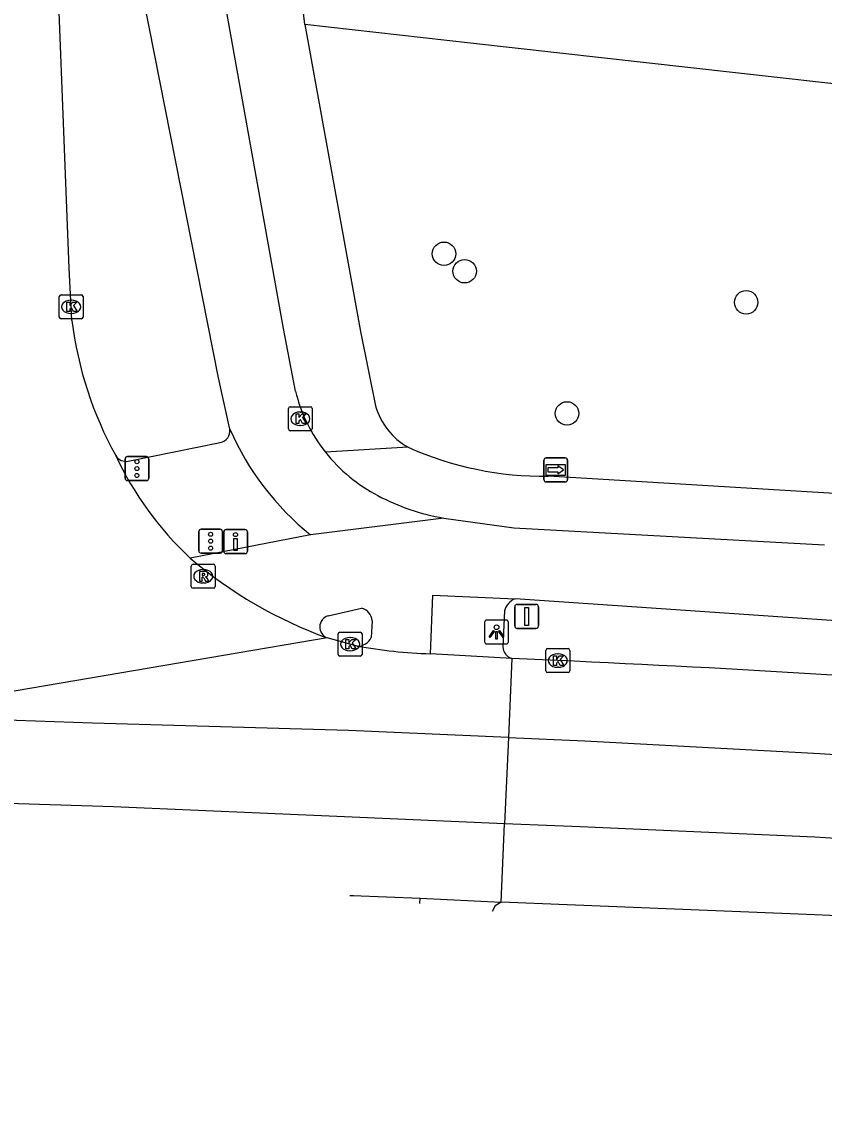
# Model space of a CAD drawing. Extents: x 161928 to 163055, y 386475 to 387428.
# Drawn here: x 161981.25 to 162014.79, y 386508.68 to 386553.82 of the extents above; entities that cross this region are included whole.
import ezdxf

# ---------------------------------------------------------------- set-up
doc = ezdxf.new("R2010")
doc.units = 0
for name, color, linetype in [('IMGEO_Boom', 7, 'Continuous'), ('IMGEO_Drukknoppaal', 7, 'Continuous'), ('IMGEO_Fietspad_gesloten', 7, 'Continuous'), ('IMGEO_Kolk', 7, 'Continuous'), ('IMGEO_Lichtpunt', 7, 'Continuous'), ('IMGEO_Loofbos', 7, 'Continuous'), ('IMGEO_Rijbaan_regionaal_gesloten', 7, 'Continuous'), ('IMGEO_Rioolput', 7, 'Continuous'), ('IMGEO_Verkeersbordpaal', 7, 'Continuous'), ('IMGEO_Verkeersregelinstallatiepaal', 7, 'Continuous'), ('IMGEO_Voetpad_open', 7, 'Continuous'), ('IMGEO_Wegwijzer', 7, 'Continuous')]:
    doc.layers.add(name, color=color, linetype=linetype)

msp = doc.modelspace()

# ---------------------------------------------------------------- linework, layer by layer
at = {"layer": 'IMGEO_Boom'}
for centre in [(161998.896, 386544.123), (161999.759, 386543.393), (162011.525, 386542.095), (162004.036, 386537.456)]:
    msp.add_circle(centre, 0.489, dxfattribs=at)
at = {"layer": 'IMGEO_Drukknoppaal'}
for p, q in [((161989.69, 386531.703), (161989.69, 386532.503)), ((161989.69, 386532.503), (161989.69, 386531.703)), ((161989.79, 386532.603), (161990.58, 386532.603)), ((161990.58, 386532.603), (161989.79, 386532.603)), ((161990.68, 386532.503), (161990.68, 386531.703)), ((161990.68, 386531.703), (161990.68, 386532.503)), ((161990.58, 386531.603), (161989.79, 386531.603)), ((161989.79, 386531.603), (161990.58, 386531.603))]:
    msp.add_line(p, q, dxfattribs=at)
msp.add_lwpolyline([(161990.26, 386532.228), (161990.26, 386531.728), (161990.11, 386531.728), (161990.11, 386532.228), (161990.26, 386532.228)], dxfattribs=at)
msp.add_circle((161990.185, 386532.393), 0.085, dxfattribs=at)
for centre, start, end in [((161989.79, 386532.503), 90, 180), ((161989.79, 386532.503), 90, 180), ((161990.58, 386532.503), 0, 90), ((161990.58, 386532.503), 360, 90), ((161989.79, 386531.703), 180, 270), ((161989.79, 386531.703), 180, 270), ((161990.58, 386531.703), 270, 0), ((161990.58, 386531.703), 270, 0)]:
    msp.add_arc(centre, 0.1, start, end, dxfattribs=at)
at = {"layer": 'IMGEO_Fietspad_gesloten'}
for points in [[(161992.685, 386538.39), (161992.193, 386540.996), (161988.872, 386559.492), (161988.666, 386562.04), (161987.732, 386590.364), (161987.261, 386602.235), (161987.023, 386607.161)], [(161989.951, 386536.793), (161989.468, 386538.945), (161986.136, 386555.866), (161985.55, 386559.992), (161985.291, 386565.038), (161985.195, 386566.729)], [(161998.888, 386533.087), (161993.324, 386532.378)], [(161998.888, 386533.087), (162001.815, 386532.673), (162014.793, 386531.962)], [(161993.324, 386532.378), (161988.29, 386531.416)], [(161998.335, 386527.415), (161998.427, 386529.859), (162001.869, 386529.716)], [(162026.676, 386528.008), (162001.869, 386529.716)], [(161994.05, 386529.001), (161995.447, 386529.328)], [(161995.889, 386528.788), (161995.85, 386528.099)], [(161997.892, 386516.99), (161997.901, 386517.203)]]:
    msp.add_lwpolyline(points, dxfattribs=at)
for centre, radius, start, end in [((161999.277, 386540.05), 6.798, 194.1359, 218.3102), ((162000.649, 386541.47), 11.675, 203.6144, 231.1442), ((161999.261, 386540.029), 6.772, 218.2541, 242.5213), ((162000.362, 386541.951), 8.986, 241.9469, 260.5597), ((161995.317, 386528.771), 0.572, 1.7254, 76.8765), ((161994.189, 386528.535), 0.486, 106.5941, 249.426), ((161995.303, 386528.328), 0.593, 266.7189, 337.2741), ((161994.959, 386516.902), 0.43, 68.0387, 73.3523)]:
    msp.add_arc(centre, radius, start, end, dxfattribs=at)
at = {"layer": 'IMGEO_Kolk'}
for p, q in [((161982.818, 386541.481), (161982.818, 386542.333)), ((161982.893, 386542.407), (161983.745, 386542.407)), ((161983.306, 386542.187), (161983.331, 386542.187)), ((161983.819, 386542.333), (161983.819, 386541.481)), ((161983.745, 386541.407), (161982.893, 386541.407)), ((161983.329, 386541.627), (161983.304, 386541.627)), ((161992.468, 386537.733), (161993.32, 386537.733)), ((161992.393, 386536.807), (161992.393, 386537.659)), ((161992.881, 386537.513), (161992.906, 386537.513)), ((161993.394, 386537.659), (161993.394, 386536.807)), ((161992.904, 386536.953), (161992.879, 386536.953)), ((161993.32, 386536.733), (161992.468, 386536.733)), ((161994.471, 386527.392), (161994.471, 386528.244)), ((161994.546, 386528.318), (161995.398, 386528.318)), ((161995.472, 386528.244), (161995.472, 386527.392)), ((161994.959, 386528.098), (161994.984, 386528.098)), ((161995.398, 386527.318), (161994.546, 386527.318)), ((161994.982, 386527.538), (161994.957, 386527.538)), ((162003.153, 386526.707), (162003.153, 386527.559)), ((162003.228, 386527.633), (162004.08, 386527.633)), ((162003.641, 386527.413), (162003.666, 386527.413)), ((162004.154, 386527.559), (162004.154, 386526.707)), ((162003.664, 386526.853), (162003.639, 386526.853)), ((162004.08, 386526.633), (162003.228, 386526.633))]:
    msp.add_line(p, q, dxfattribs=at)
for points in [[(161982.818, 386541.481), (161982.818, 386542.333)], [(161982.893, 386542.407), (161983.745, 386542.407)], [(161983.819, 386542.333), (161983.819, 386541.481)], [(161983.139, 386542.107), (161983.262, 386542.107), (161983.262, 386541.956), (161983.392, 386542.107), (161983.556, 386542.107), (161983.41, 386541.956), (161983.563, 386541.707), (161983.411, 386541.707), (161983.326, 386541.871), (161983.262, 386541.804), (161983.262, 386541.707), (161983.139, 386541.707), (161983.139, 386542.107)], [(161983.745, 386541.407), (161982.893, 386541.407)], [(161992.468, 386537.733), (161993.32, 386537.733)], [(161992.393, 386536.807), (161992.393, 386537.659)], [(161992.714, 386537.433), (161992.837, 386537.433), (161992.837, 386537.282), (161992.967, 386537.433), (161993.131, 386537.433), (161992.985, 386537.282), (161993.138, 386537.033), (161992.986, 386537.033), (161992.901, 386537.197), (161992.837, 386537.13), (161992.837, 386537.033), (161992.714, 386537.033), (161992.714, 386537.433)], [(161993.394, 386537.659), (161993.394, 386536.807)], [(161993.32, 386536.733), (161992.468, 386536.733)], [(161994.471, 386527.392), (161994.471, 386528.244)], [(161994.546, 386528.318), (161995.398, 386528.318)], [(161995.472, 386528.244), (161995.472, 386527.392)], [(161994.792, 386528.018), (161994.915, 386528.018), (161994.915, 386527.867), (161995.045, 386528.018), (161995.209, 386528.018), (161995.063, 386527.867), (161995.216, 386527.618), (161995.064, 386527.618), (161994.979, 386527.782), (161994.915, 386527.715), (161994.915, 386527.618), (161994.792, 386527.618), (161994.792, 386528.018)], [(161995.398, 386527.318), (161994.546, 386527.318)], [(162003.153, 386526.707), (162003.153, 386527.559)], [(162003.228, 386527.633), (162004.08, 386527.633)], [(162003.474, 386527.333), (162003.597, 386527.333), (162003.597, 386527.182), (162003.727, 386527.333), (162003.891, 386527.333), (162003.745, 386527.182), (162003.898, 386526.933), (162003.746, 386526.933), (162003.661, 386527.097), (162003.597, 386527.03), (162003.597, 386526.933), (162003.474, 386526.933), (162003.474, 386527.333)], [(162004.154, 386527.559), (162004.154, 386526.707)], [(162004.08, 386526.633), (162003.228, 386526.633)]]:
    msp.add_lwpolyline(points, dxfattribs=at)
for centre, start, end in [((161982.895, 386542.331), 91.552, 178.448), ((161982.895, 386542.331), 91.552, 178.448), ((161983.743, 386542.331), 1.552, 88.448), ((161983.743, 386542.331), 1.552, 88.448), ((161982.895, 386541.483), 181.552, 268.448), ((161982.895, 386541.483), 181.552, 268.448), ((161983.743, 386541.483), 271.552, 358.448), ((161983.743, 386541.483), 271.552, 358.448), ((161992.47, 386537.657), 91.552, 178.448), ((161992.47, 386537.657), 91.552, 178.448), ((161993.318, 386537.657), 1.552, 88.448), ((161993.318, 386537.657), 1.552, 88.448), ((161992.47, 386536.809), 181.552, 268.448), ((161992.47, 386536.809), 181.552, 268.448), ((161993.318, 386536.809), 271.552, 358.448), ((161993.318, 386536.809), 271.552, 358.448), ((161994.548, 386528.242), 91.552, 178.448), ((161994.548, 386528.242), 91.552, 178.448), ((161995.396, 386528.242), 1.552, 88.448), ((161995.396, 386528.242), 1.552, 88.448), ((161994.548, 386527.394), 181.552, 268.448), ((161994.548, 386527.394), 181.552, 268.448), ((161995.396, 386527.394), 271.552, 358.448), ((161995.396, 386527.394), 271.552, 358.448), ((162003.23, 386527.557), 91.552, 178.448), ((162003.23, 386527.557), 91.552, 178.448), ((162004.078, 386527.557), 1.552, 88.448), ((162004.078, 386527.557), 1.552, 88.448), ((162003.23, 386526.709), 181.552, 268.448), ((162003.23, 386526.709), 181.552, 268.448), ((162004.078, 386526.709), 271.552, 358.448), ((162004.078, 386526.709), 271.552, 358.448)]:
    msp.add_arc(centre, 0.0765, start, end, dxfattribs=at)
for centre, major_axis, ratio, start_param, end_param in [((161983.305, 386541.907), (-0.387, 0.002), 0.722429, 4.712389, 7.853982), ((161983.33, 386541.907), (-0.39, 0.002), 0.717154, 1.570796, 4.712389), ((161992.88, 386537.233), (-0.387, 0.002), 0.722429, 4.712389, 7.853982), ((161992.905, 386537.233), (-0.39, 0.002), 0.717154, 1.570796, 4.712389), ((161994.958, 386527.818), (-0.387, 0.002), 0.722429, 4.712389, 7.853982), ((161994.983, 386527.818), (-0.39, 0.002), 0.717154, 1.570796, 4.712389), ((162003.64, 386527.133), (-0.387, 0.002), 0.722429, 4.712389, 7.853982), ((162003.665, 386527.133), (-0.39, 0.002), 0.717154, 1.570796, 4.712389)]:
    msp.add_ellipse(centre, major_axis=major_axis, ratio=ratio, start_param=start_param, end_param=end_param, dxfattribs=at)
at = {"layer": 'IMGEO_Lichtpunt'}
for p, q in [((162000.593, 386528.728), (162000.593, 386527.921)), ((162000.593, 386528.728), (162000.593, 386527.921)), ((162001.495, 386528.823), (162000.687, 386528.823)), ((162001.495, 386528.823), (162000.687, 386528.823)), ((162001.589, 386527.921), (162001.589, 386528.728)), ((162001.589, 386527.921), (162001.589, 386528.728)), ((162000.687, 386527.827), (162001.495, 386527.827)), ((162000.687, 386527.827), (162001.495, 386527.827))]:
    msp.add_line(p, q, dxfattribs=at)
for points in [[(162000.967, 386528.392), (162001.006, 386528.364), (162000.818, 386528.102), (162000.78, 386528.129), (162000.967, 386528.392)], [(162001.069, 386528.344), (162001.116, 386528.344), (162001.116, 386528.022), (162001.069, 386528.022), (162001.069, 386528.344)], [(162001.179, 386528.364), (162001.217, 386528.391), (162001.404, 386528.129), (162001.365, 386528.101), (162001.179, 386528.364)]]:
    msp.add_lwpolyline(points, dxfattribs=at)
msp.add_circle((162001.092, 386528.526), 0.0994, dxfattribs=at)
for centre, start, end in [((162000.687, 386528.728), 90, 180), ((162000.687, 386528.728), 90, 180), ((162001.495, 386528.728), 0, 90), ((162001.495, 386528.728), 0, 90), ((162000.687, 386527.921), 180, 270), ((162000.687, 386527.921), 180, 270), ((162001.495, 386527.921), 270, 0), ((162001.495, 386527.921), 270, 360)]:
    msp.add_arc(centre, 0.0946, start, end, dxfattribs=at)
at = {"layer": 'IMGEO_Loofbos'}
msp.add_lwpolyline([(162027.625, 386549.83), (162000, 386552.925), (161993.087, 386553.7)], dxfattribs=at)
at = {"layer": 'IMGEO_Rijbaan_regionaal_gesloten'}
for points in [[(161983.349, 386541.334), (161983.236, 386543.52), (161982.576, 386560.302)], [(161994.018, 386528.08), (161979.123, 386525.549)], [(161995.269, 386527.736), (161994.018, 386528.08)], [(162001.736, 386527.214), (161998.335, 386527.415)], [(162001.736, 386527.214), (162001.589, 386523.919)], [(162003.654, 386527.133), (162001.736, 386527.214)], [(162001.589, 386523.919), (161994.908, 386524.214), (161984.21, 386524.525), (161977.842, 386524.739)], [(162001.589, 386523.919), (162001.427, 386520.316)], [(162001.589, 386523.919), (162004.776, 386523.778), (162014.602, 386523.252), (162022.494, 386522.741), (162038.754, 386521.132), (162083.623, 386516.285), (162119.238, 386512.367), (162151.596, 386508.791), (162152.463, 386508.68)], [(162001.427, 386520.316), (161994.745, 386520.601), (161985.09, 386521.018), (161972.284, 386521.423), (161968.395, 386521.551)], [(162001.281, 386517.045), (162001.427, 386520.316)], [(162093.342, 386511.895), (162071.067, 386514.311), (162062.872, 386515.2), (162050.655, 386516.555), (162038.455, 386517.833), (162026.326, 386518.989), (162014.387, 386519.76), (162004.59, 386520.182), (162001.427, 386520.316)], [(161994.958, 386517.319), (161995.082, 386517.314)], [(161995.082, 386517.314), (161997.901, 386517.203)], [(161997.901, 386517.203), (162001.281, 386517.045)], [(162014.398, 386516.51), (162001.281, 386517.045)]]:
    msp.add_lwpolyline(points, dxfattribs=at)
for centre, radius, start, end in [((161998.889, 386543.26), 15.659, 187.0664, 208.8992), ((161997.678, 386541.512), 13.786, 204.9654, 227.0798), ((162000.368, 386545.569), 18.606, 229.5224, 250.0443), ((161999.14, 386549.909), 22.508, 260.0964, 267.9498), ((161975.153, 385878.929), 648.83, 85.494195, 87.48236), ((162000.337, 386217.409), 299.431, 83.46875, 87.30849)]:
    msp.add_arc(centre, radius, start, end, dxfattribs=at)
at = {"layer": 'IMGEO_Rioolput'}
for p, q in [((161988.336, 386530.228), (161988.336, 386531.08)), ((161988.411, 386531.154), (161989.263, 386531.154)), ((161988.824, 386530.934), (161988.849, 386530.934)), ((161989.337, 386531.08), (161989.337, 386530.228)), ((161989.263, 386530.154), (161988.411, 386530.154)), ((161988.847, 386530.374), (161988.822, 386530.374))]:
    msp.add_line(p, q, dxfattribs=at)
for points in [[(161988.336, 386530.228), (161988.336, 386531.08)], [(161988.411, 386531.154), (161989.263, 386531.154)], [(161989.337, 386531.08), (161989.337, 386530.228)], [(161988.925, 386530.852), (161988.673, 386530.854), (161988.673, 386530.454)], [(161988.673, 386530.454), (161988.797, 386530.454), (161988.797, 386530.616), (161988.808, 386530.616)], [(161988.851, 386530.773), (161988.797, 386530.773), (161988.797, 386530.692)], [(161988.797, 386530.692), (161988.849, 386530.692)], [(161988.855, 386530.587), (161988.926, 386530.454), (161989.066, 386530.454), (161989.001, 386530.58)], [(161989.263, 386530.154), (161988.411, 386530.154)]]:
    msp.add_lwpolyline(points, dxfattribs=at)
for centre, radius, start, end in [((161988.413, 386531.078), 0.0765, 91.552, 178.448), ((161988.413, 386531.078), 0.0765, 91.552, 178.448), ((161989.261, 386531.078), 0.0765, 1.552, 88.448), ((161989.261, 386531.078), 0.0765, 1.552, 88.448), ((161988.807, 386530.563), 0.0533, 26.0293, 88.6989), ((161988.833, 386530.881), 0.19, 274.7715, 282.9687), ((161988.857, 386530.677), 0.0964, 77.0061, 93.1865), ((161988.871, 386530.734), 0.0378, 276.6634, 79.6772), ((161988.924, 386530.742), 0.109, 350.3612, 89.416), ((161988.922, 386530.742), 0.112, 277.5842, 350.9817), ((161988.906, 386530.527), 0.108, 29.5134, 73.7905), ((161988.413, 386530.23), 0.0765, 181.552, 268.448), ((161988.413, 386530.23), 0.0765, 181.552, 268.448), ((161989.261, 386530.23), 0.0765, 271.552, 358.448), ((161989.261, 386530.23), 0.0765, 271.552, 358.448)]:
    msp.add_arc(centre, radius, start, end, dxfattribs=at)
for centre, major_axis, ratio, start_param, end_param in [((161988.823, 386530.654), (-0.387, 0.002), 0.722429, 4.712389, 7.853982), ((161988.848, 386530.654), (-0.39, 0.002), 0.717154, 1.570796, 4.712389)]:
    msp.add_ellipse(centre, major_axis=major_axis, ratio=ratio, start_param=start_param, end_param=end_param, dxfattribs=at)
at = {"layer": 'IMGEO_Verkeersbordpaal'}
for p, q in [((162001.851, 386528.577), (162001.851, 386529.377)), ((162001.851, 386529.377), (162001.851, 386528.577)), ((162001.951, 386529.477), (162002.741, 386529.477)), ((162002.741, 386529.477), (162001.951, 386529.477)), ((162002.841, 386529.377), (162002.841, 386528.577)), ((162002.841, 386528.577), (162002.841, 386529.377)), ((162002.741, 386528.477), (162001.951, 386528.477)), ((162001.951, 386528.477), (162002.741, 386528.477))]:
    msp.add_line(p, q, dxfattribs=at)
msp.add_lwpolyline([(162002.271, 386529.352), (162002.421, 386529.352), (162002.421, 386528.602), (162002.271, 386528.602), (162002.271, 386529.352)], dxfattribs=at)
for centre, start, end in [((162001.951, 386529.377), 90, 180), ((162001.951, 386529.377), 90, 180), ((162002.741, 386529.377), 0, 90), ((162002.741, 386529.377), 360, 90), ((162001.951, 386528.577), 180, 270), ((162001.951, 386528.577), 180, 270), ((162002.741, 386528.577), 270, 0), ((162002.741, 386528.577), 270, 0)]:
    msp.add_arc(centre, 0.1, start, end, dxfattribs=at)
at = {"layer": 'IMGEO_Verkeersregelinstallatiepaal'}
for p, q in [((161985.568, 386534.751), (161985.568, 386535.551)), ((161985.568, 386535.551), (161985.568, 386534.751)), ((161985.668, 386535.651), (161986.458, 386535.651)), ((161986.458, 386535.651), (161985.668, 386535.651)), ((161986.558, 386535.551), (161986.558, 386534.751)), ((161986.558, 386534.751), (161986.558, 386535.551)), ((161986.458, 386534.651), (161985.668, 386534.651)), ((161985.668, 386534.651), (161986.458, 386534.651)), ((161988.649, 386531.719), (161988.649, 386532.519)), ((161988.649, 386532.519), (161988.649, 386531.719)), ((161988.749, 386532.619), (161989.539, 386532.619)), ((161989.539, 386532.619), (161988.749, 386532.619)), ((161989.639, 386532.519), (161989.639, 386531.719)), ((161989.639, 386531.719), (161989.639, 386532.519)), ((161989.539, 386531.619), (161988.749, 386531.619)), ((161988.749, 386531.619), (161989.539, 386531.619))]:
    msp.add_line(p, q, dxfattribs=at)
for centre in [(161986.063, 386535.441), (161986.063, 386535.151), (161986.063, 386534.861), (161989.144, 386532.409), (161989.144, 386532.119), (161989.144, 386531.829)]:
    msp.add_circle(centre, 0.085, dxfattribs=at)
for centre, start, end in [((161985.668, 386535.551), 90, 180), ((161985.668, 386535.551), 90, 180), ((161986.458, 386535.551), 0, 90), ((161986.458, 386535.551), 360, 90), ((161985.668, 386534.751), 180, 270), ((161985.668, 386534.751), 180, 270), ((161986.458, 386534.751), 270, 0), ((161986.458, 386534.751), 270, 0), ((161988.749, 386532.519), 90, 180), ((161988.749, 386532.519), 90, 180), ((161989.539, 386532.519), 0, 90), ((161989.539, 386532.519), 360, 90), ((161988.749, 386531.719), 180, 270), ((161988.749, 386531.719), 180, 270), ((161989.539, 386531.719), 270, 0), ((161989.539, 386531.719), 270, 0)]:
    msp.add_arc(centre, 0.1, start, end, dxfattribs=at)
at = {"layer": 'IMGEO_Voetpad_open'}
for points in [[(161993.087, 386553.7), (161991.738, 386565.329)], [(161993.087, 386553.7), (161995.406, 386540.879), (161996.035, 386537.769)], [(161985.702, 386535.459), (161989.55, 386536.244)], [(161997.394, 386536.046), (161993.943, 386535.836)], [(162023.039, 386533.644), (162003.25, 386534.836)], [(162001.419, 386529.204), (162001.358, 386527.714)], [(162001.281, 386517.045), (162001.039, 386516.888), (162000.907, 386516.652)]]:
    msp.add_lwpolyline(points, dxfattribs=at)
for centre, radius, start, end in [((161998.806, 386538.557), 2.88, 195.8735, 240.6551), ((161989.456, 386536.733), 0.498, 280.8497, 6.8601), ((162003.065, 386548.718), 13.884, 245.8894, 270.7617), ((161985.612, 386535.957), 0.506, 211.4179, 280.291), ((162002.18, 386528.989), 0.791, 113.1515, 164.2236), ((162001.887, 386527.721), 0.529, 180.7687, 253.4099)]:
    msp.add_arc(centre, radius, start, end, dxfattribs=at)
at = {"layer": 'IMGEO_Wegwijzer'}
for p, q in [((162003.071, 386534.696), (162003.071, 386535.496)), ((162003.071, 386535.496), (162003.071, 386534.696)), ((162003.171, 386535.596), (162003.961, 386535.596)), ((162003.961, 386535.596), (162003.171, 386535.596)), ((162004.061, 386535.496), (162004.061, 386534.696)), ((162004.061, 386534.696), (162004.061, 386535.496)), ((162003.961, 386534.596), (162003.171, 386534.596)), ((162003.171, 386534.596), (162003.961, 386534.596))]:
    msp.add_line(p, q, dxfattribs=at)
for points in [[(162003.172, 386535.328), (162003.96, 386535.328), (162003.96, 386534.864), (162003.172, 386534.864), (162003.172, 386535.328)], [(162003.237, 386535.18), (162003.237, 386535.096), (162003.237, 386535.012), (162003.648, 386535.012), (162003.648, 386534.929), (162003.895, 386535.096), (162003.648, 386535.263), (162003.648, 386535.18), (162003.237, 386535.18)]]:
    msp.add_lwpolyline(points, dxfattribs=at)
for centre, start, end in [((162003.171, 386535.496), 90, 180), ((162003.171, 386535.496), 90, 180), ((162003.961, 386535.496), 0, 90), ((162003.961, 386535.496), 360, 90), ((162003.171, 386534.696), 180, 270), ((162003.171, 386534.696), 180, 270), ((162003.961, 386534.696), 270, 0), ((162003.961, 386534.696), 270, 0)]:
    msp.add_arc(centre, 0.1, start, end, dxfattribs=at)

doc.saveas('drawing.dxf')
